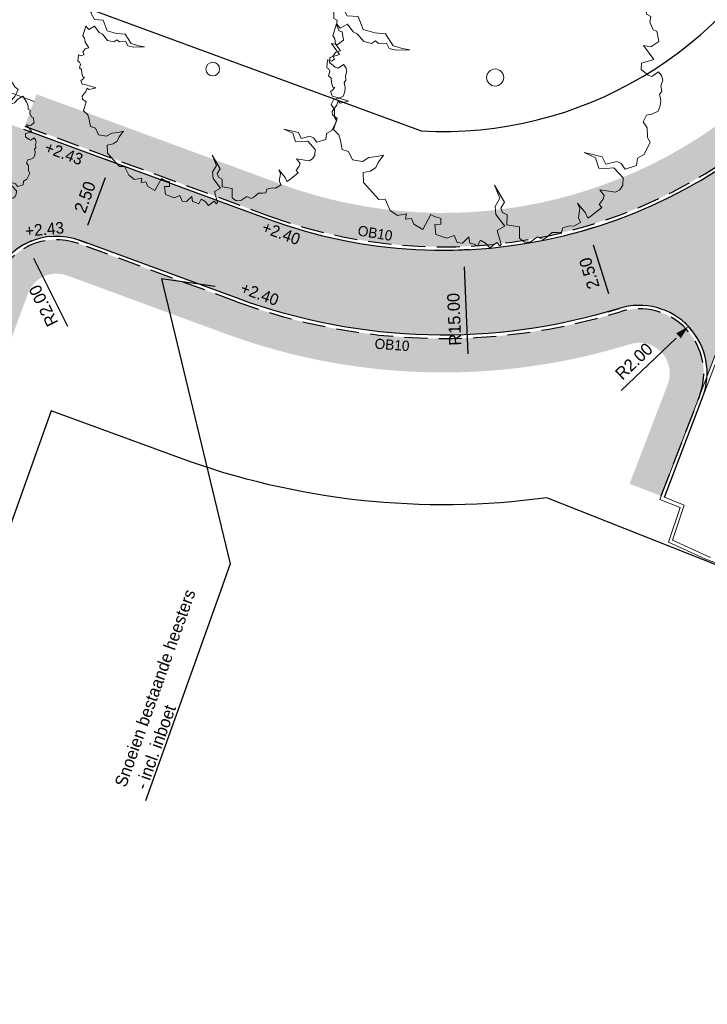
# Model space of a CAD drawing. Header units: metres. Extents: x 134157 to 138734, y 451157 to 455772.
# Tile 470 of 656: x 136592 to 136613, y 453760 to 453789. Entities that reach past the tile are written whole.
import ezdxf
from ezdxf import colors
from ezdxf.entities.mleader import LeaderData, LeaderLine
from ezdxf.math import Vec2, Vec3

# ---------------------------------------------------------------- set-up
doc = ezdxf.new("R2010")
doc.units = ezdxf.units.M
doc.linetypes.add('HIDDEN__G5', pattern=[1.125, 0.75, -0.375])
for name, color, linetype in [('-DR-alg-projectgrens 1-200', 3, 'PROJECTGRENS_1-200'), ('-DR-nw-maatvoering', 3, 'Continuous'), ('-DR-nw-txt brug aandachtspunten', 2, 'Continuous'), ('-DR-nw-txt-hoogtemaat', 2, 'Continuous'), ('-DR-nw-vh-band 10x20 ob', 2, 'HIDDEN__G5'), ('-DR-nw-vh-kantverharding', 3, 'Continuous'), ('-DR-nw-vh-txt-kantopsluitingen', 2, 'Continuous')]:
    doc.layers.add(name, color=color, linetype=linetype)
for name, color, linetype, lineweight in [('-DR-bs-boom', 253, 'Continuous', 13), ('-DR-bs-vh-kantverharding', 253, 'Continuous', 13), ('-DR-nw-inr-hekwerk op kademuur sluis', 2, 'FENCELINE2', 0)]:
    doc.layers.add(name, color=color, linetype=linetype, lineweight=lineweight)
doc.layers.add('-DR-nw-gr-arc-gras', color=7, linetype='Continuous', true_color=0xb5d5a4)
doc.layers.add('-DR-nw-vh-arc-sbs wf Marrone toegang zitgedeelte sluis', color=7, linetype='Continuous', lineweight=9, true_color=0xb88485)
doc.styles.add('Drong', font='txt', dxfattribs={"height": 1.8})
doc.linetypes.add('FENCELINE2', pattern='A,6.35,-2.54,[132,ltypeshp.shx,S=2.54,R=0,X=-2.54,Y=0],-2.54,25.4', length=36.83)
doc.linetypes.add('PROJECTGRENS_1-200', pattern='A,0.32,-0.13,[133,ltypeshp.shx,S=0.13,R=0,X=-0.13,Y=0],-0.13,1.27', length=1.85)
doc.dimstyles.new('Drong', dxfattribs={"dimtxt": 1.8, "dimasz": 2.5, "dimexe": 0, "dimexo": 0, "dimgap": 0.9, "dimtad": 1, "dimzin": 0, "dimdsep": 46, "dimtxsty": 'Drong', "dimblk": 'dimblk-wit', "dimcen": 0, "dimse1": 1, "dimse2": 1, "dimclrd": 256, "dimclre": 1, "dimclrt": 7, "dimadec": 0, "dimazin": 0, "dimtfac": 1, "dimtmove": 0, "dimatfit": 3, "dimfxl": 1, "dimtolj": 1, "dimtzin": 0, "dimarcsym": 0})
doc.dimstyles.new('Drong Radius', dxfattribs={"dimtxt": 1.8, "dimasz": 2.5, "dimexe": 0, "dimexo": 0, "dimgap": 0.9, "dimtad": 1, "dimzin": 0, "dimdsep": 46, "dimtxsty": 'Drong', "dimblk": 'dimblk-wit', "dimcen": 0, "dimse1": 1, "dimse2": 1, "dimclrd": 256, "dimclre": 1, "dimclrt": 7, "dimadec": 0, "dimazin": 0, "dimtfac": 1, "dimtofl": 0, "dimtmove": 0, "dimatfit": 3, "dimfxl": 1, "dimtolj": 1, "dimtzin": 0, "dimarcsym": 0})
pattern_1 = [(115.3356253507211, (136419.7180158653, 453326.2367068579), (-0.2236810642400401, -0.1059037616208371), [0.06, -0.187485]), (205.3356253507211, (136419.7180158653, 453326.2367068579), (0.1059037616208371, -0.22368106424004), [0.06, -0.187485])]

# ---------------------------------------------------------------- blocks, each defined once
blk = doc.blocks.new('Boom bestaand 1')
blk.add_lwpolyline([(-0.06117739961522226, 0.3922887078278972), (-0.07359350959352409, 0.4116751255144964), (-0.08696696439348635, 0.4224718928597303), (-0.09262495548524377, 0.4414945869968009), (-0.1106275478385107, 0.4615454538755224), (-0.1241971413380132, 0.4751490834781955), (-0.1453325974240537, 0.4640004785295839), (-0.1728176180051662, 0.4610569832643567), (-0.1945372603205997, 0.4533219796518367), (-0.1891622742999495, 0.4455616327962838), (-0.2017040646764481, 0.4431737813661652), (-0.2067805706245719, 0.4443676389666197), (-0.2172318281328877, 0.4470540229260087), (-0.223502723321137, 0.4395920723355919), (-0.2169333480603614, 0.4339209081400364), (-0.2270861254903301, 0.4339209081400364), (-0.2330585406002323, 0.4330255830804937), (-0.2498892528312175, 0.4257264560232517), (-0.242749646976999, 0.416712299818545), (-0.2476345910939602, 0.4092003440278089), (-0.2589076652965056, 0.4043176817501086), (-0.2543983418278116, 0.3953035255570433), (-0.2532710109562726, 0.3814065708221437), (-0.2457557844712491, 0.3746459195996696), (-0.2660470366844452, 0.3787774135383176), (-0.2728107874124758, 0.3821577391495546), (-0.2716834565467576, 0.3934255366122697), (-0.2848353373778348, 0.3874160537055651), (-0.2964840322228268, 0.3881672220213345), (-0.2987384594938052, 0.3953035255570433), (-0.3145206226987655, 0.3821577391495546), (-0.3028719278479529, 0.3735190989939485), (-0.3141447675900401, 0.3720167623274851), (-0.3231631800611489, 0.3686364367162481), (-0.3276722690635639, 0.3731435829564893), (-0.3404482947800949, 0.3607491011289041), (-0.3359389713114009, 0.3464764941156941), (-0.3526397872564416, 0.353711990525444), (-0.3702979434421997, 0.3325317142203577), (-0.3491079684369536, 0.3290017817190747), (-0.3568775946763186, 0.3155875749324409), (-0.37100416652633, 0.3198237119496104), (-0.3837182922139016, 0.3191176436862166), (-0.3801864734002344, 0.2951135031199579), (-0.3780675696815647, 0.2944074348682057), (-0.3886625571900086, 0.2873474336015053), (-0.4013764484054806, 0.2901714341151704), (-0.4056142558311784, 0.2802872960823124), (-0.3837182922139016, 0.2704032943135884), (-0.3589967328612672, 0.2591071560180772), (-0.3250928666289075, 0.2534590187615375), (-0.327212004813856, 0.2336908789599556), (-0.3180296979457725, 0.228042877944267), (-0.3010777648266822, 0.2188648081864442), (-0.2820069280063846, 0.2223948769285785), (-0.2608169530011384, 0.2153347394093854), (-0.2523411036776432, 0.2012146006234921), (-0.2699992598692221, 0.2040386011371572), (-0.2834196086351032, 0.2118046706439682), (-0.2947208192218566, 0.2047446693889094), (-0.3321562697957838, 0.1849765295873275), (-0.3413385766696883, 0.2202768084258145), (-0.350520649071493, 0.2287488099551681), (-0.3724168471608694, 0.2146288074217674), (-0.3879560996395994, 0.2358089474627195), (-0.4042018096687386, 0.2414569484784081), (-0.4225661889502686, 0.2414569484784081), (-0.4315337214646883, 0.2467254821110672), (-0.4415591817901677, 0.229188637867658), (-0.4324549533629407, 0.2223948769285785), (-0.435986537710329, 0.2110987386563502), (-0.4423434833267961, 0.2082747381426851), (-0.4530205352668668, 0.2066837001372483), (-0.4612717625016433, 0.1920817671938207), (-0.457176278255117, 0.18003446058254), (-0.4670650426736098, 0.170150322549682), (-0.472715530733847, 0.1652082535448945), (-0.4472877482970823, 0.1440281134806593), (-0.4564700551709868, 0.1355561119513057), (-0.4705966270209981, 0.1320260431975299), (-0.4840167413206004, 0.1397921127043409), (-0.4882547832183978, 0.1171998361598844), (-0.4847231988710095, 0.1157878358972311), (-0.4748346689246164, 0.1136699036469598), (-0.4769535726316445, 0.1009617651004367), (-0.4713028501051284, 0.09460769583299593), (-0.4748346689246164, 0.0748395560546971), (-0.4931990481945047, 0.06071941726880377), (-0.4854294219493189, 0.04730521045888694), (-0.4875485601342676, 0.04024520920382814), (-0.5016751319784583, 0.03036107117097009), (-0.4974370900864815, 0.00494493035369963), (-0.4896674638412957, 0.002120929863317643), (-0.4832352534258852, -0.006023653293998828), (-0.4832352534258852, -0.0211265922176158), (-0.4885680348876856, -0.02468023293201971), (-0.4921233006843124, -0.03534115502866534), (-0.4876793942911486, -0.04689045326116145), (-0.4867905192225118, -0.05932826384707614), (-0.4796799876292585, -0.05666299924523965), (-0.4645700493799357, -0.04866734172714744), (-0.459237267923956, -0.04156006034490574), (-0.449460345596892, -0.05310935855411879), (-0.4325726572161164, -0.05488624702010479), (-0.4341562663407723, -0.082442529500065), (-0.4438616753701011, -0.08442230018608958), (-0.4591129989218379, -0.0788789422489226), (-0.4694125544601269, -0.08976781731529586), (-0.4852582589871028, -0.08739209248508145), (-0.4834755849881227, -0.1044182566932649), (-0.4690165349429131, -0.1107536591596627), (-0.4787219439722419, -0.1222364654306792), (-0.4698088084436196, -0.1279778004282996), (-0.4666397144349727, -0.1420344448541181), (-0.471197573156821, -0.1534835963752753), (-0.4672833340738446, -0.1649416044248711), (-0.4544219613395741, -0.1649416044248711), (-0.4219893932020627, -0.1780763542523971), (-0.409966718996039, -0.1657799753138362), (-0.389277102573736, -0.1643826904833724), (-0.3736199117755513, -0.1512478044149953), (-0.3909544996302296, -0.175281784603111), (-0.4052137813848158, -0.175281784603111), (-0.4169567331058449, -0.1934470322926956), (-0.4393239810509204, -0.1892550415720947), (-0.4502279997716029, -0.2060228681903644), (-0.4429587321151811, -0.2225112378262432), (-0.4293484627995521, -0.2253992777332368), (-0.4239762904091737, -0.2366267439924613), (-0.4254414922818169, -0.2510271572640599), (-0.418848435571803, -0.2612782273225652), (-0.4122553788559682, -0.2603019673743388), (-0.4066391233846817, -0.2695767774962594), (-0.4012669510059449, -0.2747023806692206), (-0.3966274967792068, -0.2734819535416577), (-0.3924762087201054, -0.2805602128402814), (-0.3993135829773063, -0.2847094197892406), (-0.3905228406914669, -0.2961809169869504), (-0.3763599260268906, -0.2947164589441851), (-0.3702552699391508, -0.2952046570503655), (-0.3690343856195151, -0.3047234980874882), (-0.3739181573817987, -0.307164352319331), (-0.3790460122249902, -0.3110695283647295), (-0.3685879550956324, -0.3301182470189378), (-0.3402060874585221, -0.3273904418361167), (-0.3249566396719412, -0.2991245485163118), (-0.2839884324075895, -0.301203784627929), (-0.2610645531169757, -0.2728350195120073), (-0.2463278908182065, -0.2450116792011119), (-0.2053925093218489, -0.2390105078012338), (-0.1868351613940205, -0.2166427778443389), (-0.1742816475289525, -0.1980938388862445), (-0.189564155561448, -0.2362827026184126), (-0.2026635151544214, -0.2526493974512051), (-0.2201291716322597, -0.2531949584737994), (-0.2283163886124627, -0.2755626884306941), (-0.2392323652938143, -0.2810182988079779), (-0.2370492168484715, -0.2946571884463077), (-0.2506941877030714, -0.313205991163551), (-0.2790760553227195, -0.3219349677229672), (-0.2898422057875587, -0.3303738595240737), (-0.3172829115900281, -0.3367933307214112), (-0.3145534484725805, -0.3612149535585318), (-0.3303818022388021, -0.3661248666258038), (-0.3025457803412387, -0.3906749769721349), (-0.2927212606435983, -0.3884927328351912), (-0.2779845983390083, -0.3917659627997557), (-0.2528775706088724, -0.3874016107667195), (-0.2548309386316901, -0.4015582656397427), (-0.2470641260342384, -0.4137096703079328), (-0.2372707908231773, -0.4130346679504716), (-0.235920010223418, -0.4234984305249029), (-0.2440246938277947, -0.4329495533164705), (-0.2234253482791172, -0.4440884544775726), (-0.2183598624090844, -0.4397003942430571), (-0.2102551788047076, -0.4400378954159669), (-0.1991112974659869, -0.448814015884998), (-0.1899934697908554, -0.4440884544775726), (-0.1778364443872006, -0.4484763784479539), (-0.1639910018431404, -0.4505016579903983), (-0.1606139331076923, -0.4451010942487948), (-0.1548731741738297, -0.4572524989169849), (-0.1555486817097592, -0.4613030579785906), (-0.1400145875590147, -0.4626531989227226), (-0.1312346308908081, -0.4505016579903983), (-0.1096221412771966, -0.4258612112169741), (-0.1072582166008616, -0.4238359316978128), (-0.1116481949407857, -0.448814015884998), (-0.1194152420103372, -0.4525269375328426), (-0.1102974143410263, -0.4619780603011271), (-0.09917651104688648, -0.4806846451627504), (-0.0889794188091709, -0.4840821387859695), (-0.07470325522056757, -0.4752485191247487), (-0.04819058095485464, -0.4976722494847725), (-0.02779592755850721, -0.489518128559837), (-0.01080061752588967, -0.4915566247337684), (0.01571205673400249, -0.4976722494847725), (0.02862852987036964, -0.4827231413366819), (0.05582116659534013, -0.4820436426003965), (0.071993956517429, -0.4570290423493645), (0.06901628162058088, -0.4348673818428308), (0.07565379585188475, -0.4119102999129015), (0.07964846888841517, -0.3923569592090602), (0.09273351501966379, -0.4155685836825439), (0.1039107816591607, -0.4277820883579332), (0.107454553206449, -0.4465849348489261), (0.1024933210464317, -0.4680038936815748), (0.1298861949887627, -0.4784885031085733), (0.1932751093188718, -0.4575098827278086), (0.2000920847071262, -0.4399570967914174), (0.2363148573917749, -0.4392229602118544), (0.2586511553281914, -0.4253239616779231), (0.2652219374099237, -0.3991058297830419), (0.2784183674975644, -0.4080994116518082), (0.2832172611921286, -0.3913114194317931), (0.3018123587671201, -0.3913114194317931), (0.326405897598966, -0.3733243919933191), (0.2952141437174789, -0.333752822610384), (0.3048114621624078, -0.3265580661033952), (0.3174374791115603, -0.3112487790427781), (0.3330041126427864, -0.3181641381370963), (0.326405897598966, -0.3349519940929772), (0.3551905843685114, -0.3435858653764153), (0.3780989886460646, -0.3188560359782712), (0.379279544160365, -0.2960093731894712), (0.401676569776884, -0.2960093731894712), (0.4096398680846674, -0.282577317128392), (0.4001834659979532, -0.2572057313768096), (0.4185987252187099, -0.2621805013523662), (0.4260642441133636, -0.2522309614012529), (0.4345253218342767, -0.2442711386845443), (0.4230780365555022, -0.2298441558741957), (0.436516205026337, -0.2193970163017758), (0.4544336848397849, -0.2139247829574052), (0.4479634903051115, -0.1885531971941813), (0.4609038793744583, -0.1840758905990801), (0.4584154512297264, -0.1786035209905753), (0.4161100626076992, -0.1731311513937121), (0.4136216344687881, -0.1477595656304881), (0.370818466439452, -0.158206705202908), (0.3489192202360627, -0.1512419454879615), (0.331499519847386, -0.1288552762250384), (0.2901896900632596, -0.1278603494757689), (0.3473717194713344, -0.1208556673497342), (0.359271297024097, -0.1377579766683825), (0.3736761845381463, -0.1383840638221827), (0.385575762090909, -0.1283677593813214), (0.411880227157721, -0.1402620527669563), (0.4319217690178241, -0.108961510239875), (0.4632366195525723, -0.1221077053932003), (0.4795203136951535, -0.1133435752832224), (0.4857834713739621, -0.09769330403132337), (0.4807698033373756, -0.07176879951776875), (0.4942572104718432, -0.05941110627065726), (0.493133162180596, -0.04817669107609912), (0.486239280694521, -0.02690144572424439), (0.4917654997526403, -0.01309223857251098), (0.4961864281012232, -0.001492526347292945), (0.4851339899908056, 0.007345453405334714), (0.4884496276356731, 0.0283353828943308), (0.4939758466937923, 0.03827811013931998), (0.4917654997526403, 0.06147753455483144), (0.47629189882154, 0.06092516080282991), (0.4530819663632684, 0.07583911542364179), (0.4365033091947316, 0.07583911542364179), (0.4718709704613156, 0.0863340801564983), (0.4890022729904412, 0.0863340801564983), (0.486239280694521, 0.09793392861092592), (0.4760560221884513, 0.1367859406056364), (0.4651348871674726, 0.1328873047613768), (0.4549940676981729, 0.1500411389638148), (0.4464131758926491, 0.157058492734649), (0.4261315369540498, 0.1516005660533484), (0.4510936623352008, 0.1913660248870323), (0.4495335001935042, 0.2054008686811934), (0.4401727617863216, 0.2194358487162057), (0.4214510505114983, 0.2287924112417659), (0.3832275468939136, 0.2155372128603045), (0.3754267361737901, 0.1921458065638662), (0.3660659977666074, 0.174212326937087), (0.3340829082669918, 0.1773311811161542), (0.3067805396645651, 0.1531599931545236), (0.3395434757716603, 0.1968240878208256), (0.3637257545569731, 0.1976037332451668), (0.3691863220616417, 0.2303518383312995), (0.3801072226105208, 0.2397084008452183), (0.399609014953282, 0.2443866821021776), (0.4034444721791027, 0.2789633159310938), (0.3841832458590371, 0.2902883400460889), (0.3824474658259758, 0.3130016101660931), (0.3562703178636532, 0.3433174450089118), (0.3405645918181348, 0.3413551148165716), (0.3140610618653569, 0.3521479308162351), (0.2924656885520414, 0.3482232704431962), (0.2787229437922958, 0.3649030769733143), (0.2826493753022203, 0.3806015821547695), (0.2816678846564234, 0.4012060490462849), (0.2696121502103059, 0.4131463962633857), (0.2559704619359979, 0.4211935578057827), (0.2376325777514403, 0.4247699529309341), (0.2327126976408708, 0.4339348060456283), (0.2168346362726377, 0.4384054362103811), (0.2036403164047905, 0.4500289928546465), (0.1886569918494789, 0.4518171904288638), (0.1756539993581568, 0.4483018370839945), (0.1805619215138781, 0.4247540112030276), (0.1727090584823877, 0.4169046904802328), (0.1491504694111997, 0.4041495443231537), (0.1324630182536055, 0.4119988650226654), (0.1367428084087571, 0.4496134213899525), (0.08730905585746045, 0.4384901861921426), (0.09908835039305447, 0.4571323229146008), (0.09418019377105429, 0.4846048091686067), (0.06375046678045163, 0.4914729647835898), (0.05589760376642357, 0.4826424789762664), (0.03135728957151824, 0.4826424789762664), (0.01663305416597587, 0.4924541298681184), (0.005835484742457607, 0.4836236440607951), (-0.01138269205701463, 0.4909806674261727), (-0.0324473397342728, 0.4904917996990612), (-0.07724476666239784, 0.4849998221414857), (-0.07173439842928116, 0.451695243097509), (-0.05985273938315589, 0.4236270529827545), (-0.06117739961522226, 0.3922887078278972)])
blk.add_circle((0, 0), 0.02512965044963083)
blk = doc.blocks.new('dimblk-wit')
at = {"color": 7}
blk.add_line((2.842170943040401e-14, -0.3333333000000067), (-2.842170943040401e-14, 0.3333333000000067), dxfattribs=at)
blk.add_solid([(0, 0), (-0.7999999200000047, 0.1999999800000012), (-0.7999999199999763, -0.1999999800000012)], dxfattribs=at)
blk = doc.blocks.new('*D509')
at = {"layer": '-DR-nw-maatvoering', "lineweight": -2, "transparency": 16777216}
blk.add_line((136605.5800141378, 453778.7008143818), (136605.4757173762, 453781.2671794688), dxfattribs=at)
at = {"layer": 'Defpoints', "color": 0, "transparency": 16777216}
for p in [(136604.846318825, 453796.7543954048), (136605.4554141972, 453781.7667670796)]:
    blk.add_point(p, dxfattribs=at)
at = {"layer": '-DR-nw-maatvoering', "lineweight": -2, "transparency": 16777216, "xscale": 0.5, "yscale": 0.5, "zscale": 0.5, "rotation": 92.32721279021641}
blk.add_blockref('dimblk-wit', (136605.4554141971, 453781.7667670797), dxfattribs=at)
at = {"layer": '-DR-nw-maatvoering', "color": 7, "transparency": 16777216, "insert": (136605.1746250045, 453779.7194348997), "char_height": 0.36, "attachment_point": 5, "rotation": 92.32721279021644, "style": 'Drong'}
blk.add_mtext('\\A1;R15.00', dxfattribs=at)
blk = doc.blocks.new('*D762')
at = {"layer": '-DR-nw-maatvoering', "lineweight": -2, "transparency": 16777216}
blk.add_line((136610.0892836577, 453777.6208490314), (136611.7078968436, 453779.1649063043), dxfattribs=at)
at = {"layer": 'Defpoints', "color": 0, "transparency": 16777216}
for p in [(136612.0696842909, 453779.5100292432), (136610.6225345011, 453778.1295374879)]:
    blk.add_point(p, dxfattribs=at)
at = {"layer": '-DR-nw-maatvoering', "lineweight": -2, "transparency": 16777216, "xscale": 0.5, "yscale": 0.5, "zscale": 0.5, "rotation": 43.64957536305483}
blk.add_blockref('dimblk-wit', (136612.069684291, 453779.5100292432), dxfattribs=at)
at = {"layer": '-DR-nw-maatvoering', "color": 7, "transparency": 16777216, "insert": (136610.4666594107, 453778.4834748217), "char_height": 0.36, "attachment_point": 5, "rotation": 43.649575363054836, "style": 'Drong'}
blk.add_mtext('\\A1;R2.00', dxfattribs=at)
blk = doc.blocks.new('*D763')
at = {"layer": '-DR-nw-maatvoering', "lineweight": -2, "transparency": 16777216}
blk.add_line((136609.7228072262, 453780.467970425), (136609.2784829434, 453781.9006518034), dxfattribs=at)
at = {"layer": 'Defpoints', "color": 0, "transparency": 16777216}
for p in [(136609.1303748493, 453782.3782122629), (136609.1303748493, 453782.3782122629), (136609.8709153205, 453779.9904099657)]:
    blk.add_point(p, dxfattribs=at)
at = {"layer": '-DR-nw-maatvoering', "lineweight": -2, "transparency": 16777216, "xscale": 0.5, "yscale": 0.5, "zscale": 0.5}
for p, rotation in [((136609.1303748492, 453782.3782122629), 107.2304796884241), ((136609.8709153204, 453779.9904099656), 287.2304796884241)]:
    blk.add_blockref('dimblk-wit', p, dxfattribs=dict(at, rotation=rotation))
at = {"layer": '-DR-nw-maatvoering', "color": 7, "transparency": 16777216, "insert": (136609.1532749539, 453781.0765795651), "char_height": 0.36, "attachment_point": 5, "rotation": 107.23047968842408, "style": 'Drong'}
blk.add_mtext('\\A1;2.50', dxfattribs=at)
blk = doc.blocks.new('*D764')
at = {"layer": '-DR-nw-maatvoering', "lineweight": -2, "transparency": 16777216}
blk.add_line((136594.3769520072, 453782.4913683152), (136594.8946681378, 453783.899192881), dxfattribs=at)
at = {"layer": 'Defpoints', "color": 0, "transparency": 16777216}
for p in [(136594.9438646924, 453784.4138380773), (136595.0672401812, 453784.3684677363), (136594.0810044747, 453782.067463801)]:
    blk.add_point(p, dxfattribs=at)
at = {"layer": '-DR-nw-maatvoering', "lineweight": -2, "transparency": 16777216, "xscale": 0.5, "yscale": 0.5, "zscale": 0.5}
for p, rotation in [((136595.0672401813, 453784.3684677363), 69.80940837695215), ((136594.2043799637, 453782.0220934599), 249.8094083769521)]:
    blk.add_blockref('dimblk-wit', p, dxfattribs=dict(at, rotation=rotation))
at = {"layer": '-DR-nw-maatvoering', "color": 7, "transparency": 16777216, "insert": (136594.2944667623, 453783.3208068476), "char_height": 0.36, "attachment_point": 5, "rotation": 69.80940837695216, "style": 'Drong'}
blk.add_mtext('\\A1;2.50', dxfattribs=at)
blk = doc.blocks.new('*D768')
at = {"layer": '-DR-nw-maatvoering', "lineweight": -2, "transparency": 16777216}
blk.add_line((136593.7863674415, 453779.5056228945), (136592.7904557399, 453781.5086659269), dxfattribs=at)
at = {"layer": 'Defpoints', "color": 0, "transparency": 16777216}
for p in [(136592.5678526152, 453781.956379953), (136593.4582651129, 453780.1655238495)]:
    blk.add_point(p, dxfattribs=at)
at = {"layer": '-DR-nw-maatvoering', "lineweight": -2, "transparency": 16777216, "xscale": 0.5, "yscale": 0.5, "zscale": 0.5, "rotation": 116.4365352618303}
blk.add_blockref('dimblk-wit', (136592.5678526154, 453781.9563799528), dxfattribs=at)
at = {"layer": '-DR-nw-maatvoering', "color": 7, "transparency": 16777216, "insert": (136593.0740528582, 453780.1213693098), "char_height": 0.36, "attachment_point": 5, "rotation": 116.43653526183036, "style": 'Drong'}
blk.add_mtext('\\A1;R2.00', dxfattribs=at)

msp = doc.modelspace()

# ---------------------------------------------------------------- hatches: boundary and pattern name
at = {"layer": '-DR-nw-gr-arc-gras', "transparency": 33554687}
h = msp.add_hatch(dxfattribs=at)
h.set_pattern_fill('AGR-BOLLEN', color=256, scale=0.1, pattern_type=2)
h.set_pattern_definition(pattern_1)
edge = h.paths.add_edge_path()
edge.add_arc((-7000776.809524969, 3043164.567559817), 7592527.997363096, 340.0567505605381, 340.0572256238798)
edge.add_line((136455.7815594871, 453494.2542758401), (136455.1236032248, 453494.4934109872))
edge.add_arc((380495.2223584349, 364992.5484406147), 259592.3035530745, 160.0666568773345, 160.0804453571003)
edge.add_line((136433.832290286, 453435.7615323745), (136433.813485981, 453435.768343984))
edge.add_line((136433.813485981, 453435.768343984), (136432.1794965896, 453431.2550945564))
edge.add_line((136432.1794965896, 453431.2550945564), (136432.198303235, 453431.2482893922))
edge.add_line((136432.198303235, 453431.2482893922), (136431.6776287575, 453429.8696050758))
edge.add_line((136431.6776287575, 453429.8696050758), (136432.3363505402, 453429.6312341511))
edge.add_line((136432.3363505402, 453429.6312341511), (136434.3092713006, 453435.0765756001))
h = msp.add_hatch(dxfattribs=at)
h.set_pattern_fill('AGR-BOLLEN', color=256, scale=0.1, pattern_type=2)
h.set_pattern_definition(pattern_1)
edge = h.paths.add_edge_path()
edge.add_line((136644.2753070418, 454017.4218487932), (136643.9350728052, 454016.4814706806))
edge.add_line((136643.9350728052, 454016.4814706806), (136643.8839339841, 454016.3403207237))
edge.add_line((136643.8839339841, 454016.3403207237), (136644.542212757, 454016.1016536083))
edge.add_arc((1711333.983143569, -116117.4265426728), 1674723.581774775, 160.0956720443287, 160.096657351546, ccw=False)
edge.add_line((136654.3469492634, 454043.1812754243), (136653.6888597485, 454043.419891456))
edge.add_line((136653.6888597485, 454043.419891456), (136653.6378049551, 454043.2789838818))
edge.add_line((136653.6378049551, 454043.2789838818), (136653.2975354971, 454042.3386559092))
edge.add_line((136653.2975354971, 454042.3386559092), (136644.2753070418, 454017.4218487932))
h = msp.add_hatch(dxfattribs=at)
h.set_pattern_fill('AGR-BOLLEN', color=256, scale=0.1, pattern_type=2)
h.set_pattern_definition(pattern_1)
h.paths.add_polyline_path([(136616.0140713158, 453786.8907599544), (136616.4118283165, 453787.9262674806), (136615.1021318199, 453787.3720556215, -0.3044779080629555), (136600.0488160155, 453783.7085544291), (136592.8668956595, 453786.349647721), (136592.5217515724, 453785.4110980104), (136599.7036719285, 453782.7700047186, 0.3092593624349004)])
h = msp.add_hatch(dxfattribs=at)
h.set_pattern_fill('AGR-BOLLEN', color=256, scale=0.1, pattern_type=2)
h.set_pattern_definition(pattern_1)
h.paths.add_polyline_path([(136598.7717828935, 453780.2359205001), (136594.114038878, 453781.948768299, 0.4142135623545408), (136591.6750206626, 453780.8212976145), (136589.3970696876, 453774.6268695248), (136588.7760059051, 453774.8552607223), (136588.430861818, 453773.9167110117), (136589.9904753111, 453773.3431757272), (136592.6135703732, 453780.4761535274, -0.4142135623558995), (136593.768894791, 453781.0102185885), (136598.4266388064, 453779.2973707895, 0.1647469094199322), (136610.3559399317, 453778.9891463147, -0.6260780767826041), (136611.4629332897, 453777.8074662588), (136610.3382394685, 453774.8727386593), (136611.2720159, 453774.5148817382), (136612.3967097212, 453777.4496093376, 0.6260780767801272), (136610.0597237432, 453779.9442672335, -0.1647469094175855)])
at = {"layer": '-DR-nw-vh-arc-sbs wf Marrone toegang zitgedeelte sluis'}
h = msp.add_hatch(dxfattribs=at)
h.set_pattern_fill('AVH-SBS_KEIFORMAAT_HALFST', color=256, scale=2, angle=250, pattern_type=2)
h.set_pattern_definition([(250, (0, 0), (0.1879385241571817, -0.06840402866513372), []), (340, (-0.1368080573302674, -0.3758770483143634), (0.1368080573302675, 0.3758770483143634), [0.2, -0.2]), (340, (0.119534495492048, -0.2563425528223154), (0.1368080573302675, 0.3758770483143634), [0.2, -0.2]), (250, (0.02556523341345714, -0.2221405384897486), (0.3758770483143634, -0.1368080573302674), [0, -0.4, 0, 0, 0]), (250, (0.1450997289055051, -0.478483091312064), (0.3758770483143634, -0.1368080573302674), [0, -0.4, 0, 0, 0])])
edge = h.paths.add_edge_path()
edge.add_line((136589.2994155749, 453784.4757006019), (136589.95176799, 453786.2496413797))
edge.add_line((136589.95176799, 453786.2496413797), (136589.3801152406, 453786.4598620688))
edge.add_line((136589.3801152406, 453786.4598620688), (136589.3110864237, 453786.2721521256))
edge.add_line((136589.3110864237, 453786.2721521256), (136585.620115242, 453776.0598620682))
edge.add_line((136585.620115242, 453776.0598620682), (136589.1500191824, 453774.8242677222))
edge.add_line((136589.1500191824, 453774.8242677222), (136589.3377291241, 453774.7552389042))
edge.add_line((136589.3377291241, 453774.7552389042), (136591.5811656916, 453780.8558120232))
edge.add_arc((136593.4582651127, 453780.1655238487), 2.000000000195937, 69.8094083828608, 159.8094083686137, ccw=False)
edge.add_line((136594.1485532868, 453782.0426232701), (136598.8062973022, 453780.3297754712))
edge.add_arc((136604.8463188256, 453796.7543954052), 17.49999999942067, 249.8094083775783, 287.2304796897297)
edge.add_arc((136610.6225345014, 453778.1295374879), 1.99999999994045, -2.538365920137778, 107.23047969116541, ccw=False)
edge.add_line((136612.6205720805, 453778.0409607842), (136613.9675874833, 453781.5630110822))
edge.add_line((136613.9675874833, 453781.5630110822), (136615.91374292, 453786.6295683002))
edge.add_arc((136604.8463188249, 453796.7543954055), 15.0000000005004, 249.80940837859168, 317.5467448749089, ccw=False)
edge.add_line((136599.669157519, 453782.6761497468), (136591.5473024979, 453785.6628964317))
edge.add_line((136591.5473024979, 453785.6628964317), (136590.8949500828, 453783.8889556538))
edge.add_line((136590.8949500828, 453783.8889556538), (136589.2994155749, 453784.4757006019))

# ---------------------------------------------------------------- linework, layer by layer
at = {"layer": '-DR-alg-projectgrens 1-200', "flags": 128}
msp.add_lwpolyline([(136628.9640088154, 453805.1798394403), (136623.2408624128, 453790.7474621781), (136619.3018379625, 453783.0197774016), (136614.8221840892, 453771.7174752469), (136607.8971769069, 453774.46219352, -0.1227116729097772), (136597.0805768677, 453775.6370269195), (136593.2998062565, 453777.0273748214), (136590.7885443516, 453769.9979308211), (136580.4872459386, 453773.627270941), (136586.9858803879, 453791.6022172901), (136604.1977252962, 453785.2727001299, 0.3054450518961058), (136615.2438654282, 453791.841043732), (136616.5127644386, 453795.0373733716), (136621.5262895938, 453808.2499974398)], format="xyb", close=True, dxfattribs=at)
at = {"layer": '-DR-bs-vh-kantverharding', "linetype": 'Continuous'}
for points in [[(136641.9782030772, 453761.5240454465), (136630.0985687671, 453766.0154147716), (136618.493002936, 453770.4293318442), (136612.5803120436, 453772.6516334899), (136611.4853274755, 453773.1550723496), (136611.8281789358, 453774.1737066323), (136611.2307182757, 453774.4069006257), (136613.9675874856, 453781.5630110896), (136616.4118283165, 453787.9262674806), (136617.2980909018, 453787.5648965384), (136621.418844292, 453797.8773426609)], [(136612.717907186, 453772.7064799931), (136611.6049488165, 453773.2101372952), (136611.9492474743, 453774.2428075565), (136611.3653935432, 453774.4790960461), (136614.0609895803, 453781.5272892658), (136616.4685809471, 453787.7951333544), (136617.3535842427, 453787.4342758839), (136621.5117050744, 453797.8402363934)]]:
    msp.add_lwpolyline(points, dxfattribs=at)
at = {"layer": '-DR-nw-inr-hekwerk op kademuur sluis', "ltscale": 0.03, "flags": 128}
msp.add_lwpolyline([(136588.5899969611, 453774.3596747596), (136584.6922668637, 453775.6867677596), (136589.019956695, 453787.5471500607), (136592.7933474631, 453786.1388316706)], dxfattribs=at)
at = {"layer": '-DR-nw-vh-band 10x20 ob', "ltscale": 0.9}
for points in [[(136592.5217515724, 453785.4110980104), (136599.7036719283, 453782.7700047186, 0.3092593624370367), (136616.0140713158, 453786.8907599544)], [(136611.2720159, 453774.5148817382), (136612.3967097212, 453777.4496093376, 0.6260780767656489), (136610.0597237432, 453779.9442672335, -0.1647469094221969), (136598.7717828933, 453780.2359205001), (136594.1140388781, 453781.948768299, 0.4142135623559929), (136591.6750206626, 453780.8212976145), (136589.3970696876, 453774.6268695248), (136588.7760059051, 453774.8552607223)]]:
    msp.add_lwpolyline(points, format="xyb", dxfattribs=at)
at = {"layer": '-DR-nw-vh-kantverharding'}
for points in [[(136592.4872371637, 453785.3172430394), (136599.6691575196, 453782.6761497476, 0.3044779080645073), (136615.9137429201, 453786.6295683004)], [(136611.3653935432, 453774.4790960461), (136612.4900873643, 453777.4138236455, 0.6260780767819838), (136610.0301021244, 453780.0397793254, -0.1647469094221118), (136598.806297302, 453780.3297754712), (136594.1485532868, 453782.0426232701, 0.4142135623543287), (136591.5811656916, 453780.8558120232), (136589.3377291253, 453774.7552389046), (136588.8105203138, 453774.9491156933)]]:
    msp.add_lwpolyline(points, format="xyb", dxfattribs=at)

# ---------------------------------------------------------------- block references
at = {"layer": '-DR-bs-boom', "xscale": 10, "yscale": 10, "zscale": 7, "rotation": 293.3958673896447}
msp.add_blockref('Boom bestaand 1', (136606.3783004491, 453786.8424844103), dxfattribs=at)
at = {"layer": '-DR-bs-boom', "rotation": 293.3958673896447}
for p, xscale, yscale in [((136598.0579925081, 453787.0918365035), 8, 8), ((136590.3905553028, 453784.9800953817), 5, 5)]:
    msp.add_blockref('Boom bestaand 1', p, dxfattribs=dict(at, xscale=xscale, yscale=yscale))

# ---------------------------------------------------------------- texts
at = {"layer": '-DR-nw-txt-hoogtemaat', "style": 'Drong'}
for s, height, rotation, p in [('+2.43', 0.34, 339.809408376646, (136593.0753294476, 453784.649838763)), ('+2.43', 0.3399999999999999, 5.33916129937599, (136592.5453466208, 453782.1496995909)), ('+2.40', 0.34, 339.809408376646, (136599.476388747, 453782.2959008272)), ('+2.40', 0.34, 339.809408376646, (136598.8449093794, 453780.5058988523))]:
    msp.add_text(s, height=height, rotation=rotation, dxfattribs=at).set_placement(p)
at = {"layer": '-DR-nw-vh-txt-kantopsluitingen', "style": 'Drong'}
for rotation, p in [(350.7232314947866, (136602.312490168, 453782.1920998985)), (355.9164636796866, (136602.8194070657, 453778.8552588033))]:
    msp.add_text('OB10', height=0.3, rotation=rotation, dxfattribs=at).set_placement(p)

# ---------------------------------------------------------------- dimensions: what is measured, and where the dimension line sits
at = {"layer": '-DR-nw-maatvoering'}
dim = msp.add_radius_dim(center=(136604.846318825, 453796.7543954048), mpoint=(136605.4554141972, 453781.7667670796), dimstyle='Drong Radius', dxfattribs=at)
dim.commit()
dim.dimension.update_dxf_attribs({"geometry": '*D509', "text_midpoint": (136605.1746250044, 453779.7194348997)})
for p1, p2, distance, picture, middle in [((136594.0810044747, 453782.067463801), (136594.9438646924, 453784.4138380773), -0.13145333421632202, '*D764', (136594.2944667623, 453783.3208068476)), ((136609.8709153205, 453779.9904099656), (136609.1303748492, 453782.3782122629), -1.1119070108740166e-10, '*D763', (136609.1532749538, 453781.0765795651))]:
    dim = msp.add_aligned_dim(p1=p1, p2=p2, distance=distance, dimstyle='Drong', override={"dimtfill": 0}, dxfattribs=at)
    dim.commit()
    dim.dimension.update_dxf_attribs({"geometry": picture, "text_midpoint": middle})
for center, mpoint, picture, middle in [((136593.4582651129, 453780.1655238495), (136592.5678526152, 453781.956379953), '*D768', (136593.3997131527, 453780.2832873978)), ((136610.6225345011, 453778.1295374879), (136612.0696842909, 453779.5100292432), '*D762', (136610.7176965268, 453778.2203161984))]:
    dim = msp.add_radius_dim(center=center, mpoint=mpoint, dimstyle='Drong', dxfattribs=at)
    dim.commit()
    dim.dimension.update_dxf_attribs({"geometry": picture, "text_midpoint": middle, "dimtype": 164})

# ---------------------------------------------------------------- leaders
at = {"layer": '-DR-nw-txt brug aandachtspunten'}
ml = msp.add_multileader_mtext('Standard', dxfattribs=at)
ml.set_content('Snoeien bestaande heesters\\P - incl. inboet', color=7, style='Drong')
ml.set_leader_properties(color=256, linetype='ByLayer', lineweight=-1)
ml.build(insert=Vec2(0, 0))
ml.multileader.update_dxf_attribs({"text_left_attachment_type": 5, "text_right_attachment_type": 5, "dogleg_length": 70.90462224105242, "arrow_head_size": 0.5, "scale": 0.2})
ctx = ml.context
ctx.base_point, ctx.scale, ctx.char_height, ctx.arrow_head_size, ctx.landing_gap_size, ctx.plane_origin, ctx.plane_x_axis, ctx.plane_y_axis = Vec3(136596.1195305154, 453765.6441903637), 0.2, 0.36, 0.5, 0.04000000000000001, Vec3(136611.5887599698, 453765.6962166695), Vec3(0.3365098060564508, 0.9416799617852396), Vec3(-0.9416799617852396, 0.3365098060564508)
ctx.left_attachment, ctx.right_attachment = 5, 5
notes = []
notes.append((ctx, [(1, (1, 1, 0), (136598.5757029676, 453772.5174770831), (-0.3365098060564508, -0.9416799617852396), 0.8586987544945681, [(0, [(136598.6249691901, 453780.6217445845), (136596.5488464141, 453780.910290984)], 0, [])])]))
ctx.mtext.insert, ctx.mtext.text_direction, ctx.mtext.rotation, ctx.mtext.flow_direction = Vec3(136595.1577002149, 453766.0303781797), Vec3(0.3365098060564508, 0.9416799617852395), 1.227588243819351, 5
for ctx, leaders in notes:
    for number, flags, end, landing, length, lines in leaders:
        leader = LeaderData()
        leader.index, (leader.has_last_leader_line, leader.has_dogleg_vector, leader.attachment_direction) = number, flags
        leader.last_leader_point, leader.dogleg_vector, leader.dogleg_length = Vec3(end), Vec3(landing), length
        for number, points, colour, breaks in lines:
            line = LeaderLine()
            line.index, line.vertices, line.color, line.breaks = number, Vec3.list(points), colors.encode_raw_color(colour), breaks
            leader.lines.append(line)
        ctx.leaders.append(leader)

doc.saveas('drawing.dxf')
